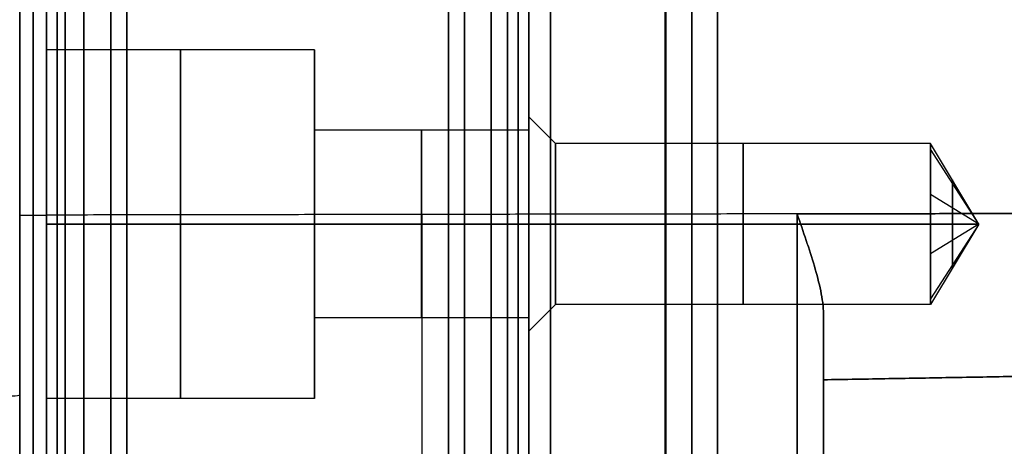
# Model space of a CAD drawing. Header units: millimetres. Extents: x -105 to 152, y -114 to 65.
# Tile 284 of 301: x 114 to 132, y -28 to -20. Entities that reach past the tile are written whole.
import ezdxf

# ---------------------------------------------------------------- set-up
doc = ezdxf.new("R2010")
doc.units = ezdxf.units.MM
doc.layers.add('Layer 01', color=7, linetype='Continuous', true_color=0x000000)

# ---------------------------------------------------------------- blocks, each defined once
blk = doc.blocks.new('Block 02')
at = {"layer": 'Layer 01'}
for p, q in [((114.576, -26.75, 35.5), (114.576, -20.25, 35.5)), ((119.576, -20.25, 35.5), (114.576, -20.25, 35.5)), ((114.576, -26.75, -35.5), (114.576, -20.25, -35.5)), ((119.576, -20.25, -35.5), (114.576, -20.25, -35.5)), ((119.576, -21.75, 35.5), (119.576, -20.25, 35.5)), ((119.576, -21.75, -35.5), (119.576, -20.25, -35.5)), ((124.076, -22, 35.5), (123.576, -21.5, 35.5)), ((123.576, -21.75, 35.5), (123.576, -21.5, 35.5)), ((124.076, -22, -35.5), (123.576, -21.5, -35.5)), ((123.576, -21.75, -35.5), (123.576, -21.5, -35.5)), ((123.576, -21.75, 35.5), (119.576, -21.75, 35.5)), ((123.576, -21.75, -35.5), (119.576, -21.75, -35.5)), ((131.076, -22, 35.5), (124.076, -22, 35.5)), ((131.076, -22, -35.5), (124.076, -22, -35.5)), ((131.977, -23.5, 35.5), (131.076, -22, 35.5)), ((131.977, -23.5, -35.5), (131.076, -22.105, -36.052)), ((131.977, -23.5, -35.5), (131.076, -22.948, -34.105)), ((114.576, -23.5, 38.75), (114.576, -23.5, 32.25)), ((114.576, -23.5, -32.25), (114.576, -23.5, -38.75)), ((119.576, -23.5, 38.75), (119.576, -23.5, 37.25)), ((119.576, -23.5, 33.75), (119.576, -23.5, 32.25)), ((119.576, -23.5, -32.25), (119.576, -23.5, -33.75)), ((119.576, -23.5, -37.25), (119.576, -23.5, -38.75)), ((123.576, -23.5, 33.5), (123.576, -23.5, 33.75)), ((123.576, -23.5, 37.25), (123.576, -23.5, 37.5)), ((123.576, -23.5, -37.5), (123.576, -23.5, -37.25)), ((123.576, -23.5, -33.75), (123.576, -23.5, -33.5)), ((131.977, -23.5, 35.5), (131.076, -25, 35.5)), ((131.977, -23.5, -35.5), (131.076, -24.895, -34.948)), ((131.977, -23.5, -35.5), (131.076, -24.052, -36.895)), ((124.076, -25, 35.5), (123.576, -25.5, 35.5)), ((124.076, -25, -35.5), (123.576, -25.5, -35.5)), ((131.076, -25, 35.5), (124.076, -25, 35.5)), ((131.076, -25, -35.5), (124.076, -25, -35.5)), ((123.576, -25.25, 35.5), (119.576, -25.25, 35.5)), ((119.576, -26.75, 35.5), (119.576, -25.25, 35.5)), ((123.576, -25.25, -35.5), (119.576, -25.25, -35.5)), ((119.576, -26.75, -35.5), (119.576, -25.25, -35.5)), ((123.576, -25.5, 35.5), (123.576, -25.25, 35.5)), ((123.576, -25.5, -35.5), (123.576, -25.25, -35.5)), ((148.585, -26.063, 34.3), (129.076, -26.404, 34.3)), ((148.585, -26.063, -34.3), (129.076, -26.404, -34.3)), ((129.076, -28.388, -32.009), (129.076, -26.432, -32.009)), ((129.076, -26.444, 31.897), (129.076, -28.348, 31.897)), ((119.576, -26.75, 35.5), (114.576, -26.75, 35.5)), ((119.576, -26.75, -35.5), (114.576, -26.75, -35.5))]:
    blk.add_line(p, q, dxfattribs=at)
at = {"layer": 'Layer 01', "extrusion": (1, 1.76553e-16, -3.29982e-15)}
blk.add_arc((0, -435, 114.076), 499.5, 85.53884, 93.06262, dxfattribs=at)
at = {"layer": 'Layer 01', "extrusion": (1, -3.09204e-29, 0)}
blk.add_arc((0, -435, 114.076), 499.5, 85.53884, 93.06262, dxfattribs=at)
at = {"layer": 'Layer 01', "extrusion": (-1, 3.09204e-29, 1.94669e-16)}
blk.add_arc((0, 0, -114.576), 36.5, 270, 90, dxfattribs=at)
at = {"layer": 'Layer 01', "extrusion": (-1, 2.33222e-16, 7.32518e-16)}
blk.add_arc((0, 0, -114.576), 38.8, 270, 90, dxfattribs=at)
at = {"layer": 'Layer 01', "extrusion": (1, -2.33222e-16, -7.36314e-16)}
for centre in [(0, 0, 114.776), (0, 0, 115.776), (0, 0, 122.376)]:
    blk.add_arc(centre, 38.6, 90, 270, dxfattribs=at)
at = {"layer": 'Layer 01', "extrusion": (-1, 2.33222e-16, 3.94746e-16)}
blk.add_arc((0, 0, -115.776), 36, 270, 90, dxfattribs=at)
at = {"layer": 'Layer 01', "extrusion": (1, -2.33222e-16, -1.95742e-16)}
blk.add_arc((0, 0, 116.076), 36.3, 90, 270, dxfattribs=at)
at = {"layer": 'Layer 01', "extrusion": (-1, 2.33222e-16, 7.42081e-16)}
blk.add_arc((0, 0, -116.076), 38.3, 270, 90, dxfattribs=at)
at = {"layer": 'Layer 01', "extrusion": (1, -2.33222e-16, -5.56561e-16)}
blk.add_arc((0, 0, 122.076), 38.3, 90, 270, dxfattribs=at)
at = {"layer": 'Layer 01', "extrusion": (-1, 2.33222e-16, 1.95742e-16)}
blk.add_arc((0, 0, -122.076), 36.3, 270, 90, dxfattribs=at)
at = {"layer": 'Layer 01', "extrusion": (-1, 2.33222e-16, 5.64488e-16)}
for centre, radius in [((0, 0, -122.076), 38.3), ((0, 0, -122.376), 36), ((0, 0, -123.376), 38.6), ((0, 0, -123.576), 36.492)]:
    blk.add_arc(centre, radius, 270, 90, dxfattribs=at)
at = {"layer": 'Layer 01', "extrusion": (1, -2.33222e-16, -3.94746e-16)}
for centre in [(0, 0, 122.376), (0, 0, 123.984)]:
    blk.add_arc(centre, 36, 90, 270, dxfattribs=at)
at = {"layer": 'Layer 01', "extrusion": (1, -2.33222e-16, -7.19056e-16)}
for centre in [(0, 0, 122.876), (0, 0, 115.276)]:
    blk.add_arc(centre, 38.6, 90, 270, dxfattribs=at)
at = {"layer": 'Layer 01', "extrusion": (-1, 2.33222e-16, 7.36314e-16)}
blk.add_arc((0, 0, -123.376), 38.6, 270, 90, dxfattribs=at)
at = {"layer": 'Layer 01', "extrusion": (-1, 2.33222e-16, 1.94714e-16)}
blk.add_arc((0, 0, -123.576), 36.492, 270, 90, dxfattribs=at)
at = {"layer": 'Layer 01', "extrusion": (1, -2.33222e-16, -5.49389e-16)}
blk.add_arc((0, 0, 123.576), 38.8, 90, 270, dxfattribs=at)
at = {"layer": 'Layer 01', "extrusion": (1, -2.33222e-16, -7.90463e-16)}
blk.add_arc((0, 0, 126.12), 35.956, 90, 270, dxfattribs=at)
at = {"layer": 'Layer 01', "extrusion": (-1, 0, 0)}
for centre, radius, start, end in [((0, 0, -126.62), 35.939, 270, 90), ((12, -84.75, -114.326), 124.907, 84.79488, 90), ((23.5, -35.5, -117.076), 3.25, 90, 270), ((23.5, 35.5, -117.076), 3.25, 90, 270), ((23.5, 35.5, -121.576), 1.75, 90, 270), ((23.5, -35.5, -121.576), 1.75, 90, 270), ((23.5, 35.5, -127.576), 1.5, 90, 270), ((23.5, -35.5, -127.576), 1.5, 90, 270), ((23.5, -35.5, -131.482), 0.825, 90, 270), ((23.5, 35.5, -131.482), 0.825, 90, 270), ((21.697, 21.697, -114.326), 18.019, 5.2051, 84.7949), ((21.697, -21.697, -114.326), 18.019, 275.2051, 354.7949), ((23.5, 35.5, -117.076), 3.25, 270, 90), ((23.5, -35.5, -117.076), 3.25, 270, 90), ((23.5, 35.5, -121.576), 1.75, 270, 90), ((23.5, -35.5, -121.576), 1.75, 270, 90), ((23.5, 35.5, -127.576), 1.5, 270, 90), ((23.5, -35.5, -127.576), 1.5, 270, 90), ((23.5, 35.5, -131.482), 0.825, 270, 90), ((23.5, -35.5, -131.482), 0.825, 270, 21.6), ((23.5, -35.5, -131.482), 0.825, 21.6, 90), ((21.697, -21.697, -129.076), 17.275, 281.6168, 347.6223)]:
    blk.add_arc(centre, radius, start, end, dxfattribs=at)
at = {"layer": 'Layer 01', "extrusion": (-1, 2.33222e-16, 5.9313e-16)}
blk.add_arc((0, 0, -127.102), 35.939, 270, 90, dxfattribs=at)
at = {"layer": 'Layer 01', "extrusion": (1, -3.09204e-29, -6.62699e-87)}
blk.add_arc((0, 0, 114.076), 36, 90, 270, dxfattribs=at)
at = {"layer": 'Layer 01', "extrusion": (1, -2.33222e-16, -5.64488e-16)}
for centre, radius, start, end in [((0, 0, 114.576), 38.8, 90, 180), ((0, 0, 114.776), 38.6, 90, 270), ((0, 0, 115.776), 36, 90, 270), ((0, 0, 116.076), 36.3, 90, 178.9494), ((0, 0, 116.076), 38.3, 123.75, 270)]:
    blk.add_arc(centre, radius, start, end, dxfattribs=at)
at = {"layer": 'Layer 01', "extrusion": (1, -2.33222e-16, -7.70988e-16)}
for centre in [(0, 0, 114.926), (0, 0, 123.18)]:
    blk.add_arc(centre, 36, 90, 270, dxfattribs=at)
at = {"layer": 'Layer 01', "extrusion": (1, -2.33222e-16, -7.9084e-16)}
blk.add_arc((0, 0, 126.137), 35.939, 90, 270, dxfattribs=at)
at = {"layer": 'Layer 01', "extrusion": (1, 0, 0)}
for centre, radius, start, end in [((0, 435, 114.076), 499.5, 265.55609, 269.59626), ((-26.5, 60.292, 114.076), 3.5, 93.0626, 180)]:
    blk.add_arc(centre, radius, start, end, dxfattribs=at)
at = {"layer": 'Layer 01', "extrusion": (-1, -1.38835e-28, 2.75896e-14)}
blk.add_arc((12, -84.75, -114.076), 124.907, 84.79488, 90, dxfattribs=at)
at = {"layer": 'Layer 01', "extrusion": (-1, 3.06659e-29, -6.7465e-28)}
blk.add_arc((12, -84.75, -114.576), 124.907, 84.79488, 90, dxfattribs=at)
at = {"layer": 'Layer 01', "extrusion": (-1, -2.97079e-29, -6.53574e-28)}
blk.add_arc((12, 84.75, -114.576), 124.907, 270, 275.20512, dxfattribs=at)
at = {"layer": 'Layer 01', "extrusion": (1, -2.33222e-16, -2.54945e-31)}
blk.add_arc((-23.5, -35.5, 114.576), 3.25, 270, 90, dxfattribs=at)
at = {"layer": 'Layer 01', "extrusion": (-1, 2.33222e-16, 1.27472e-31)}
blk.add_arc((23.5, -35.5, -119.576), 3.25, 90, 270, dxfattribs=at)
at = {"layer": 'Layer 01', "extrusion": (1, -2.33222e-16, -2.18629e-15)}
for centre in [(-23.5, 35.5, 114.576), (-23.5, 35.5, 119.576)]:
    blk.add_arc(centre, 3.25, 270, 90, dxfattribs=at)
at = {"layer": 'Layer 01', "extrusion": (1, -2.33222e-16, -3.55271e-15)}
blk.add_arc((-23.5, 35.5, 123.576), 2, 270, 90, dxfattribs=at)
at = {"layer": 'Layer 01', "extrusion": (1, -2.33222e-16, 0)}
for centre, radius, start, end in [((-23.5, -35.5, 123.576), 2, 270, 90), ((-23.5, -35.5, 119.576), 1.75, 90, 270), ((-23.5, 35.5, 131.076), 1.5, 90, 270), ((-23.5, -35.5, 131.076), 1.5, 158.4, 270), ((-23.5, -35.5, 131.076), 1.5, 90, 158.4)]:
    blk.add_arc(centre, radius, start, end, dxfattribs=at)
at = {"layer": 'Layer 01', "extrusion": (1, -2.33222e-16, -4.06024e-15)}
blk.add_arc((-23.5, 35.5, 119.576), 1.75, 270, 90, dxfattribs=at)
at = {"layer": 'Layer 01', "extrusion": (-1, 2.33222e-16, 0)}
for centre, radius, start, end in [((23.5, -35.5, -119.576), 1.75, 90, 270), ((23.5, 35.5, -123.576), 1.75, 90, 270), ((23.5, -35.5, -123.576), 1.75, 90, 270), ((23.5, 35.5, -131.076), 1.5, 90, 270), ((23.5, -35.5, -131.076), 1.5, 90, 270), ((23.5, 35.5, -123.576), 1.75, 270, 90), ((23.5, -35.5, -123.576), 1.75, 270, 90), ((23.5, -35.5, -123.576), 2, 270, 90)]:
    blk.add_arc(centre, radius, start, end, dxfattribs=at)
at = {"layer": 'Layer 01', "extrusion": (-1, 2.33222e-16, 2.7619e-31)}
for centre in [(23.5, 35.5, -124.076), (23.5, -35.5, -124.076)]:
    blk.add_arc(centre, 1.5, 90, 270, dxfattribs=at)
at = {"layer": 'Layer 01', "extrusion": (-1, -8.73269e-17, 9.58611e-16)}
blk.add_arc((21.697, 21.697, -114.076), 18.019, 5.2051, 84.7949, dxfattribs=at)
at = {"layer": 'Layer 01', "extrusion": (-1, -9.58611e-16, -8.73269e-17)}
blk.add_arc((21.697, -21.697, -114.076), 18.019, 275.2051, 354.7949, dxfattribs=at)
at = {"layer": 'Layer 01', "extrusion": (-1, 1.14101e-30, -1.14101e-30)}
blk.add_arc((21.697, 21.697, -114.576), 18.019, 5.2051, 84.7949, dxfattribs=at)
at = {"layer": 'Layer 01', "extrusion": (-1, 2.30814e-31, 2.30814e-31)}
blk.add_arc((21.697, -21.697, -114.576), 18.019, 275.2051, 354.7949, dxfattribs=at)
at = {"layer": 'Layer 01', "extrusion": (-1, 2.11336e-16, 4.22673e-16)}
blk.add_arc((21.697, -21.697, -121.58), 17.897, 275.2051, 354.7949, dxfattribs=at)
at = {"layer": 'Layer 01', "extrusion": (-1, 5.14469e-15, 5.79656e-15)}
blk.add_arc((21.697, -21.697, -128.585), 17.775, 275.2051, 347.9757, dxfattribs=at)
at = {"layer": 'Layer 01', "extrusion": (-1, -2.10415e-17, 2.10415e-17)}
blk.add_arc((21.697, 21.697, -128.585), 17.775, 5.2051, 84.7949, dxfattribs=at)
at = {"layer": 'Layer 01', "extrusion": (1, -2.33222e-16, 2.18629e-15)}
blk.add_arc((-23.5, 35.5, 114.576), 3.25, 90, 270, dxfattribs=at)
at = {"layer": 'Layer 01', "extrusion": (1, -2.33222e-16, -1.27472e-31)}
blk.add_arc((-23.5, -35.5, 114.576), 3.25, 90, 270, dxfattribs=at)
at = {"layer": 'Layer 01', "extrusion": (1, -2.33222e-16, 4.06024e-15)}
blk.add_arc((-23.5, 35.5, 119.576), 1.75, 90, 270, dxfattribs=at)
at = {"layer": 'Layer 01', "extrusion": (-1, 2.33222e-16, 2.18629e-15)}
blk.add_arc((23.5, 35.5, -119.576), 3.25, 270, 90, dxfattribs=at)
at = {"layer": 'Layer 01', "extrusion": (-1, 2.33222e-16, 2.54945e-31)}
blk.add_arc((23.5, -35.5, -119.576), 3.25, 270, 90, dxfattribs=at)
at = {"layer": 'Layer 01', "extrusion": (1, -2.33222e-16, 3.55271e-15)}
blk.add_arc((-23.5, 35.5, 123.576), 2, 90, 270, dxfattribs=at)
at = {"layer": 'Layer 01', "extrusion": (1, -2.33222e-16, -2.7619e-31)}
for centre in [(-23.5, 35.5, 124.076), (-23.5, -35.5, 124.076)]:
    blk.add_arc(centre, 1.5, 90, 270, dxfattribs=at)
at = {"layer": 'Layer 01', "extrusion": (-1, 5.92188e-15, 6.00106e-15)}
blk.add_arc((21.697, -21.697, -129.076), 17.275, 281.6168, 347.6223, dxfattribs=at)
at = {"layer": 'Layer 01', "extrusion": (-1, -1.02585e-15, 5.2545e-15)}
blk.add_arc((21.697, 21.697, -129.076), 17.275, 11.6168, 78.3832, dxfattribs=at)
at = {"layer": 'Layer 01', "extrusion": (1, 7.35748e-16, -3.45224e-16)}
blk.add_arc((-23, 36, 129.076), 3.404, 129.7267, 180, dxfattribs=at)
at = {"layer": 'Layer 01', "extrusion": (1, -1.20305e-15, -5.64488e-16)}
blk.add_arc((-23, -36, 129.076), 3.404, 180, 230.2733, dxfattribs=at)
at = {"layer": 'Layer 01', "extrusion": (-1, -2.35286e-60, 2.35286e-60)}
blk.add_arc((32.6, 32.6, -129.076), 6.196, 180, 270, dxfattribs=at)
at = {"layer": 'Layer 01', "extrusion": (1, -2.56633e-46, -2.56633e-46)}
blk.add_arc((-32.6, -32.6, 129.076), 6.196, 0, 90, dxfattribs=at)
at = {"layer": 'Layer 01', "extrusion": (3.137e-29, 0.998572, 0.053427)}
blk.add_arc((-113.576, 65.121, -23.241), 0.5, 90, 180, dxfattribs=at)
at = {"layer": 'Layer 01', "extrusion": (1, 4.28942e-15, -2.6435e-29)}
blk.add_arc((-26.5, 60.292, 114.076), 3.5, 93.0626, 180, dxfattribs=at)
at = {"layer": 'Layer 01'}
blk.add_rational_spline([(114.326, -12, -40.157), (114.326, -17.678, -40.157), (114.326, -23.332, -39.642)], [0.999998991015, 0.998967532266, 0.999998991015], degree=2, dxfattribs=at)
for points in [[(114.076, -23.332, 39.642), (114.326, -23.332, 39.642), (114.576, -23.332, 39.642)], [(114.076, -23.332, -39.642), (114.326, -23.332, -39.642), (114.576, -23.332, -39.642)], [(128.585, -23.31, -39.398), (121.58, -23.321, -39.52), (114.576, -23.332, -39.642)], [(128.585, -23.31, 39.398), (121.58, -23.321, 39.52), (114.576, -23.332, 39.642)], [(148.585, -23.278, -39.051), (138.585, -23.294, -39.225), (128.585, -23.31, -39.398)], [(128.585, -23.31, 39.398), (138.585, -23.294, 39.225), (148.585, -23.278, 39.051)], [(114.576, -23.5, 32.25), (117.076, -23.5, 32.25), (119.576, -23.5, 32.25)], [(119.576, -23.5, 38.75), (117.076, -23.5, 38.75), (114.576, -23.5, 38.75)], [(114.576, -23.5, -38.75), (117.076, -23.5, -38.75), (119.576, -23.5, -38.75)], [(119.576, -23.5, -32.25), (117.076, -23.5, -32.25), (114.576, -23.5, -32.25)], [(119.576, -23.5, 33.75), (121.576, -23.5, 33.75), (123.576, -23.5, 33.75)], [(123.576, -23.5, 37.25), (121.576, -23.5, 37.25), (119.576, -23.5, 37.25)], [(119.576, -23.5, -37.25), (121.576, -23.5, -37.25), (123.576, -23.5, -37.25)], [(123.576, -23.5, -33.75), (121.576, -23.5, -33.75), (119.576, -23.5, -33.75)], [(123.576, -23.5, 37.5), (123.826, -23.5, 37.25), (124.076, -23.5, 37)], [(124.076, -23.5, 34), (123.826, -23.5, 33.75), (123.576, -23.5, 33.5)], [(123.576, -23.5, -33.5), (123.826, -23.5, -33.75), (124.076, -23.5, -34)], [(124.076, -23.5, -37), (123.826, -23.5, -37.25), (123.576, -23.5, -37.5)], [(124.076, -23.5, 37), (127.576, -23.5, 37), (131.076, -23.5, 37)], [(131.076, -23.5, 34), (127.576, -23.5, 34), (124.076, -23.5, 34)], [(124.076, -23.5, -34), (127.576, -23.5, -34), (131.076, -23.5, -34)], [(131.076, -23.5, -37), (127.576, -23.5, -37), (124.076, -23.5, -37)], [(131.977, -23.5, 35.5), (131.527, -23.5, 34.75), (131.076, -23.5, 34)], [(131.076, -23.5, 37), (131.527, -23.5, 36.25), (131.977, -23.5, 35.5)], [(131.977, -23.5, -35.5), (131.527, -23.5, -36.25), (131.076, -23.5, -37)], [(131.076, -23.5, -34), (131.527, -23.5, -34.75), (131.977, -23.5, -35.5)], [(129.076, -26.404, 36), (138.83, -26.234, 36), (148.585, -26.063, 36)], [(129.076, -26.404, 32.6), (138.83, -26.234, 32.6), (148.585, -26.063, 32.6)], [(148.585, -26.063, -32.6), (138.83, -26.234, -32.6), (129.076, -26.404, -32.6)], [(129.076, -26.404, -36), (138.83, -26.234, -36), (148.585, -26.063, -36)], [(129.076, -26.404, 36), (129.076, -26.404, 34.3), (129.076, -26.404, 32.6)], [(129.076, -26.404, -32.6), (129.076, -26.404, -34.3), (129.076, -26.404, -36)]]:
    blk.add_open_spline(points, degree=2, dxfattribs=at)
for points, knots in [([(129.076, -25.176, 38.618), (129.076, -25.038, 38.732), (129.056, -24.895, 38.833), (128.995, -24.597, 39.013), (128.954, -24.441, 39.091), (128.815, -23.97, 39.285), (128.7, -23.644, 39.366), (128.585, -23.31, 39.398)], [-2.12579, -2.12579, -2.12579, -2.12579, -1.594343, -1.594343, -1.062895, -1.062895, 0, 0, 0, 0]), ([(128.585, -23.31, -39.398), (128.642, -23.475, -39.382), (128.7, -23.643, -39.354), (128.809, -23.968, -39.273), (128.861, -24.127, -39.22), (128.954, -24.441, -39.091), (128.995, -24.597, -39.013), (129.056, -24.895, -38.833), (129.076, -25.038, -38.732), (129.076, -25.176, -38.618)], [-2.122945, -2.122945, -2.122945, -2.122945, -1.592209, -1.592209, -1.061473, -1.061473, -0.530736, -0.530736, 0, 0, 0, 0])]:
    blk.add_open_spline(points, degree=3, knots=knots, dxfattribs=at)

msp = doc.modelspace()

# ---------------------------------------------------------------- block references
at = {"layer": 'Layer 01'}
msp.add_blockref('Block 02', (0, 0), dxfattribs=at)

doc.saveas('drawing.dxf')
